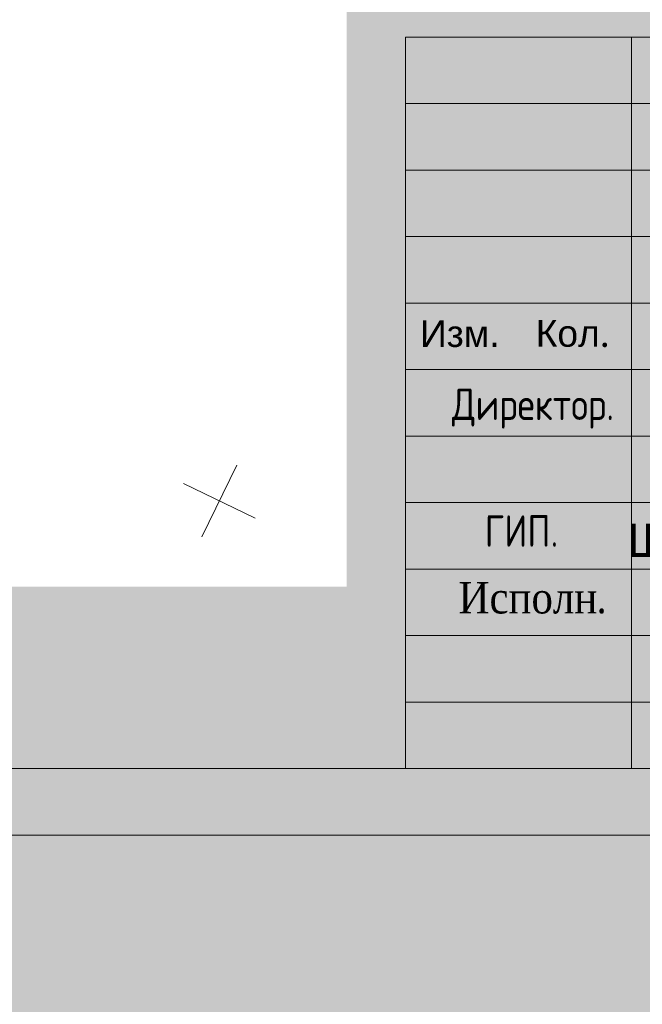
# Model space of a CAD drawing. Header units: millimetres. Extents: x 918404 to 1362154, y 4120617 to 4364104.
# Tile 448 of 649: x 1202704 to 1207386, y 4190814 to 4198217. Entities that reach past the tile are written whole.
import ezdxf

# ---------------------------------------------------------------- set-up
doc = ezdxf.new("R2010")
doc.units = ezdxf.units.MM
doc.header["$MEASUREMENT"] = 0
for name, color, linetype, lineweight in [('(001) Сетка_Ном._пера__132', 132, 'Continuous', 18), ('0_Ном._пера__174', 174, 'Continuous', 18), ('0_Ном._пера__255', 255, 'Continuous', 18), ('0_Ном._пера__7', 7, 'Continuous', 18), ('Text blocks_Ном._пера__1_Ном._пера__7', 7, 'Continuous', 18), ('TTT_Ном._пера__7', 7, 'Continuous', 18)]:
    doc.layers.add(name, color=color, linetype=linetype, lineweight=lineweight)
doc.styles.add('СГЕНЕРИР_СТИЛЬ_1', font='arial.ttf')
doc.styles.add('СГЕНЕРИР_СТИЛЬ_14', font='cambria.ttc')
doc.styles.add('СГЕНЕРИР_СТИЛЬ_5', font='times.ttf')
doc.styles.add('СГЕНЕРИР_СТИЛЬ_7', font='txt')

msp = doc.modelspace()

# ---------------------------------------------------------------- hatches: boundary and pattern name
at = {"layer": '0_Ном._пера__255', "linetype": 'Continuous'}
h = msp.add_hatch(color=256, dxfattribs=at)
h.paths.add_polyline_path([(1178033.9, 4223623.4), (1178033.9, 4191127.7), (1224771.4, 4191127.7), (1224771.4, 4223623.4)])
h.paths.add_polyline_path([(1184954.5, 4216417.4), (1184954.5, 4220351.8), (1197068.8, 4220351.8), (1197068.8, 4219254.9), (1202752, 4219254.9), (1202752, 4220372.5), (1208991.1, 4220372.5), (1208991.1, 4218419.9), (1209299.4, 4218419.9), (1209299.4, 4198591.1), (1208991.1, 4198591.1), (1208991.1, 4198665.9), (1205162.5, 4198665.9), (1205162.5, 4193954.5), (1184954.5, 4193954.5)], flags=0)
h = msp.add_hatch(color=256, dxfattribs=at)
h.paths.add_polyline_path([(1178033.9, 4191646.9), (1178033.9, 4157775.6), (1224771.4, 4157775.6), (1224771.4, 4191646.9)])
h.paths.add_polyline_path([(1184954.5, 4183065.4), (1184954.5, 4186999.8), (1197068.8, 4186999.8), (1197068.8, 4185902.9), (1202752, 4185902.9), (1202752, 4187020.4), (1208991.1, 4187020.4), (1208991.1, 4185067.9), (1208991.1, 4180189.6), (1204191.3, 4180189.6), (1204191.3, 4169186.3), (1184954.5, 4169186.3)], flags=0)

# ---------------------------------------------------------------- linework, layer by layer
at = {"layer": '(001) Сетка_Ном._пера__132', "linetype": 'Continuous'}
for p, q in [((1204336.7, 4194868.9), (1204074.6, 4194329.1)), ((1203935.7, 4194730), (1204475.5, 4194468))]:
    msp.add_line(p, q, dxfattribs=at)
at = {"layer": '0_Ном._пера__174', "linetype": 'Continuous', "flags": 128}
for points in [[(1182603.8, 4221366.6), (1224604.7, 4221366.6), (1224604.7, 4192086.6), (1182603.8, 4192086.6)], [(1184603.8, 4220866.6), (1224104.7, 4220866.6), (1224104.7, 4192586.6), (1184603.8, 4192586.6)]]:
    msp.add_lwpolyline(points, close=True, dxfattribs=at)
at = {"layer": '0_Ном._пера__7', "linetype": 'Continuous'}
for p, q in [((1224104.7, 4198086.6), (1205604.7, 4198086.6)), ((1205604.7, 4198086.6), (1205604.7, 4192586.6)), ((1207304.7, 4198086.6), (1207304.7, 4192586.6)), ((1212104.7, 4197586.6), (1205604.7, 4197586.6)), ((1224104.7, 4197086.6), (1205604.7, 4197086.6)), ((1212104.7, 4196586.6), (1205604.7, 4196586.6)), ((1212104.7, 4196086.6), (1205604.7, 4196086.6)), ((1224104.7, 4195586.6), (1205604.7, 4195586.6)), ((1212104.7, 4195086.6), (1205604.7, 4195086.6)), ((1212104.7, 4194586.6), (1205604.7, 4194586.6)), ((1224104.7, 4194086.6), (1205604.7, 4194086.6)), ((1212104.7, 4193586.6), (1205604.7, 4193586.6)), ((1212104.7, 4193086.6), (1205604.7, 4193086.6))]:
    msp.add_line(p, q, dxfattribs=at)

# ---------------------------------------------------------------- texts
at = {"layer": '0_Ном._пера__7', "linetype": 'Continuous', "char_height": 200, "attachment_point": 1, "style": 'СГЕНЕРИР_СТИЛЬ_1'}
for s, insert in [('{Изм.}', (1205714.4, 4195956.4)), ('\\A1;{\\fArial|b0|i0|c204|p38;Кол\\fTimes New Roman|b0|i0|c204|p22;.}', (1206584.9, 4195958.1))]:
    msp.add_mtext(s, dxfattribs=dict(at, insert=insert))
at = {"layer": 'Text blocks_Ном._пера__1_Ном._пера__7', "linetype": 'Continuous', "insert": (1208397.5, 4194428.1), "char_height": 250, "attachment_point": 2, "style": 'СГЕНЕРИР_СТИЛЬ_7'}
msp.add_mtext('{Шомуратов М.}', dxfattribs=at)
at = {"layer": 'TTT_Ном._пера__7', "linetype": 'Continuous', "char_height": 237.175, "attachment_point": 2}
for s, insert, style in [('{\\W0.900000x;  Директор.}', (1206493.5, 4195444.1), 'СГЕНЕРИР_СТИЛЬ_14'), ('{\\W0.900000x;ГИП.}', (1206477.8, 4194491.6), 'СГЕНЕРИР_СТИЛЬ_14'), ('\\A1;{\\W0.900000x;\\fTimes New Roman|b0|i1|c204|p22;  \\fTimes New Roman|b0|i0|c204|p22;Исполн\\fCambria|b0|i0|c204|p18;.}', (1206478.1, 4193989.9), 'СГЕНЕРИР_СТИЛЬ_5')]:
    msp.add_mtext(s, dxfattribs=dict(at, insert=insert, style=style))

doc.saveas('drawing.dxf')
